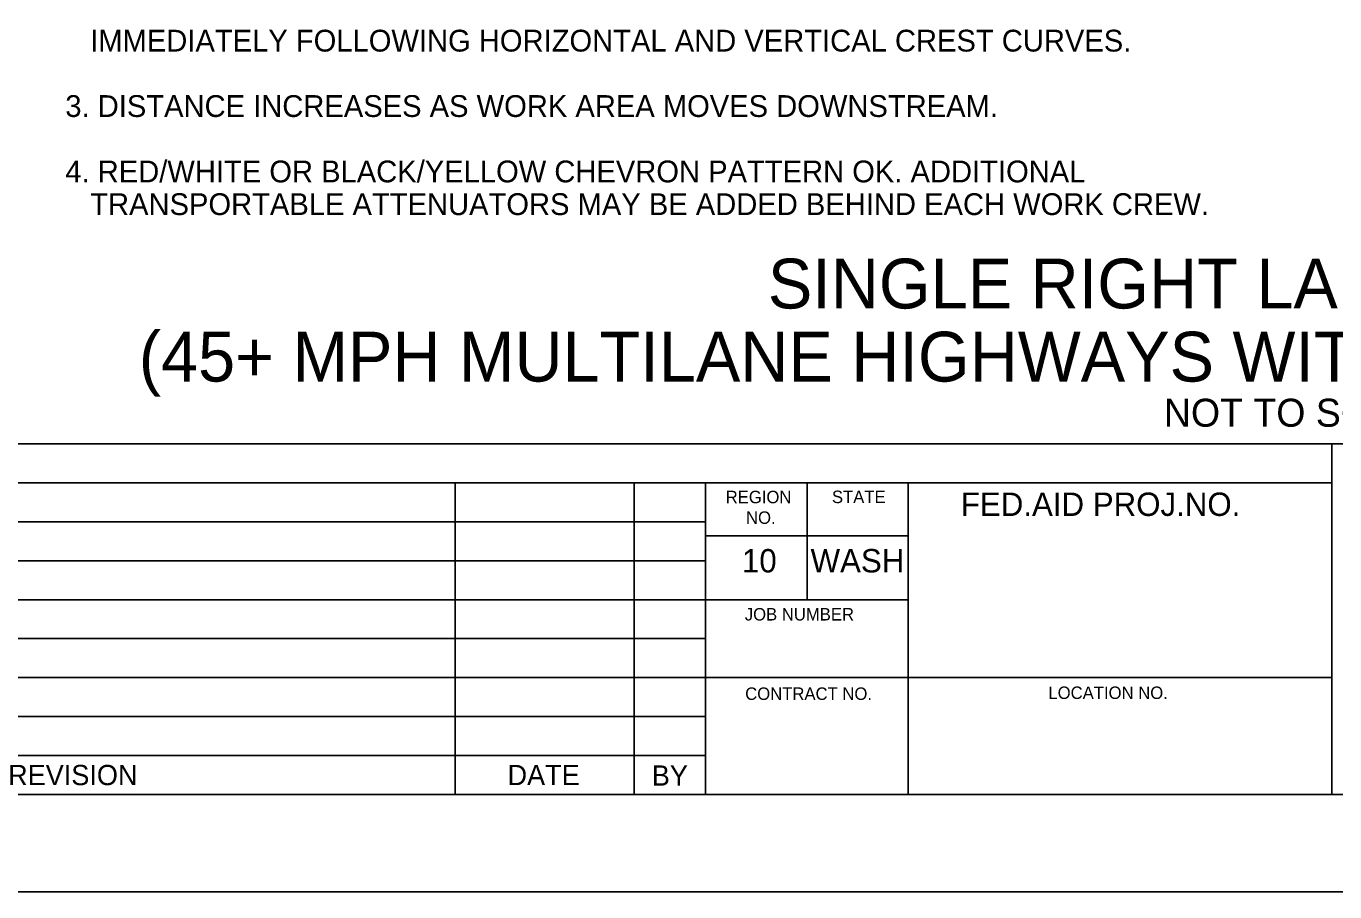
# Model space of a CAD drawing. Extents: x 99958 to 100176, y 99935 to 100011.
# Drawn here: x 100083.263 to 100087.467, y 99969.687 to 99972.467 of the extents above; entities that cross this region are included whole.
import ezdxf

# ---------------------------------------------------------------- set-up
doc = ezdxf.new("R2010")
doc.units = 0
for name, color, linetype in [('SH_DE_DetailHeading1Text', 7, 'Continuous'), ('SH_GI_GeneralNotesBodyText', 7, 'Continuous'), ('SH_GI_PlotLimits', 7, 'Continuous'), ('SH_GI_SheetBorder', 7, 'Continuous'), ('SH_GI_SheetTextInCells', 7, 'Continuous')]:
    doc.layers.add(name, color=color, linetype=linetype)

msp = doc.modelspace()

# ---------------------------------------------------------------- linework, layer by layer
at = {"layer": 'SH_GI_PlotLimits'}
msp.add_lwpolyline([(100079.0625, 99969.6875), (100096.0625, 99969.6875), (100096.0625, 99980.6875), (100079.0625, 99980.6875)], close=True, dxfattribs=at)
at = {"layer": 'SH_GI_SheetBorder'}
for p, q in [((100080, 99971.1259), (100095.75, 99971.1259)), ((100087.4566, 99970), (100087.4566, 99971.1259)), ((100080, 99971.0008), (100087.4566, 99971.0008)), ((100084.641, 99971.0008), (100084.641, 99970)), ((100085.2164, 99971.0008), (100085.2164, 99970)), ((100085.4451, 99971.0008), (100085.4451, 99970)), ((100085.7719, 99970.6255), (100085.7719, 99971.0008)), ((100086.0956, 99970), (100086.0956, 99971.0008)), ((100082.1821, 99970.8757), (100085.4466, 99970.8757)), ((100086.0958, 99970.831), (100085.4466, 99970.831)), ((100082.1821, 99970.7506), (100085.4466, 99970.7506)), ((100080, 99970.6255), (100085.4466, 99970.6255)), ((100086.0958, 99970.6255), (100085.4466, 99970.6255)), ((100080, 99970.5004), (100085.4466, 99970.5004)), ((100080, 99970.3753), (100085.4466, 99970.3753)), ((100087.4566, 99970.3753), (100085.4466, 99970.3753)), ((100080, 99970.2502), (100085.4466, 99970.2502)), ((100080, 99970.1251), (100085.4466, 99970.1251)), ((100080, 99970), (100095.75, 99970))]:
    msp.add_line(p, q, dxfattribs=at)

# ---------------------------------------------------------------- texts
at = {"layer": 'SH_DE_DetailHeading1Text'}
for s, height, p in [('SINGLE RIGHT LANE CLOSURE', 0.16, (100085.6453, 99971.5606)), ('(45+ MPH MULTILANE HIGHWAYS WITH 2-WAY LEFT TURN LANE)', 0.16, (100083.6248, 99971.3259)), ('NOT TO SCALE', 0.09, (100086.9175, 99971.1809))]:
    msp.add_text(s, height=height, rotation=360, dxfattribs=at).set_placement(p)
at = {"layer": 'SH_GI_GeneralNotesBodyText'}
for s, p in [('IMMEDIATELY FOLLOWING HORIZONTAL AND VERTICAL CREST CURVES.', (100083.4686, 99972.3856)), ('3. DISTANCE INCREASES AS WORK AREA MOVES DOWNSTREAM.', (100083.3886, 99972.1756)), ('4. RED/WHITE OR BLACK/YELLOW CHEVRON PATTERN OK. ADDITIONAL ', (100083.3886, 99971.9656)), ('TRANSPORTABLE ATTENUATORS MAY BE ADDED BEHIND EACH WORK CREW.', (100083.4686, 99971.8606))]:
    msp.add_text(s, height=0.07, rotation=360, dxfattribs=at).set_placement(p)
at = {"layer": 'SH_GI_SheetTextInCells'}
for s, height, p in [('REGION', 0.04003, (100085.5099, 99970.9352)), ('STATE', 0.04003, (100085.8511, 99970.9357)), ('FED.AID PROJ.NO.', 0.07506, (100086.2652, 99970.8945)), ('NO.', 0.04003, (100085.5752, 99970.869)), ('10', 0.07506, (100085.5621, 99970.7131)), ('WASH', 0.07506, (100085.7826, 99970.7131)), ('JOB NUMBER', 0.04003, (100085.5712, 99970.5587)), ('CONTRACT NO.', 0.040032, (100085.5725, 99970.3037)), ('LOCATION NO.', 0.040032, (100086.5465, 99970.3067)), ('REVISION', 0.06505, (100083.2048, 99970.03)), ('DATE', 0.06505, (100084.8091, 99970.03)), ('BY', 0.06505, (100085.2725, 99970.0285))]:
    msp.add_text(s, height=height, dxfattribs=at).set_placement(p)

doc.saveas('drawing.dxf')
